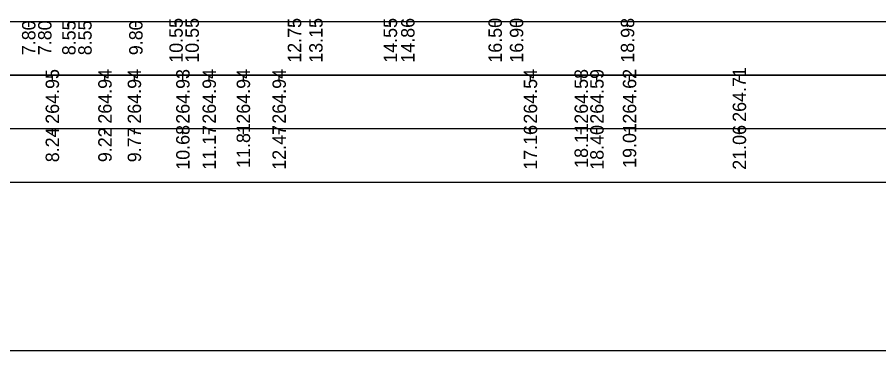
# Model space of a CAD drawing. Extents: x 6516023 to 6560129, y 5513077 to 5529206.
# Drawn here: x 6520325.07 to 6520341.15, y 5514484.66 to 5514490.89 of the extents above; entities that cross this region are included whole.
import ezdxf

# ---------------------------------------------------------------- set-up
doc = ezdxf.new("R2010")
doc.units = 0
for name, color, linetype in [('TOR_PRZEK_P-tabelka istniejace', 7, 'Continuous'), ('TOR_PRZEK_P-tabelka projektowane', 7, 'Continuous'), ('TOR_RAMKI-ramka+tabelka 1', 7, 'Continuous')]:
    doc.layers.add(name, color=color, linetype=linetype)

msp = doc.modelspace()

# ---------------------------------------------------------------- linework, layer by layer
at = {"layer": 'TOR_PRZEK_P-tabelka istniejace'}
for p, q in [((6520325.729, 5514489.706), (6520325.729, 5514489.806)), ((6520326.711, 5514489.706), (6520326.711, 5514489.806)), ((6520327.26, 5514489.706), (6520327.26, 5514489.806)), ((6520328.165, 5514489.706), (6520328.165, 5514489.806)), ((6520328.657, 5514489.706), (6520328.657, 5514489.806)), ((6520329.294, 5514489.706), (6520329.294, 5514489.806)), ((6520329.962, 5514489.706), (6520329.962, 5514489.806)), ((6520334.651, 5514489.706), (6520334.651, 5514489.806)), ((6520335.6, 5514489.706), (6520335.6, 5514489.806)), ((6520335.893, 5514489.706), (6520335.893, 5514489.806)), ((6520336.501, 5514489.706), (6520336.501, 5514489.806)), ((6520338.551, 5514489.706), (6520338.551, 5514489.806)), ((6520266.663, 5514488.806), (6520360.463, 5514488.806)), ((6520325.729, 5514488.706), (6520325.729, 5514488.806)), ((6520326.711, 5514488.706), (6520326.711, 5514488.806)), ((6520327.26, 5514488.706), (6520327.26, 5514488.806)), ((6520328.165, 5514488.706), (6520328.165, 5514488.806)), ((6520328.657, 5514488.706), (6520328.657, 5514488.806)), ((6520329.294, 5514488.706), (6520329.294, 5514488.806)), ((6520329.962, 5514488.706), (6520329.962, 5514488.806)), ((6520334.651, 5514488.706), (6520334.651, 5514488.806)), ((6520335.6, 5514488.706), (6520335.6, 5514488.806)), ((6520335.893, 5514488.706), (6520335.893, 5514488.806)), ((6520336.501, 5514488.706), (6520336.501, 5514488.806)), ((6520338.551, 5514488.706), (6520338.551, 5514488.806))]:
    msp.add_line(p, q, dxfattribs=at)
msp.add_lwpolyline([(6520266.663, 5514489.806), (6520266.663, 5514487.806), (6520360.463, 5514487.806), (6520360.463, 5514489.806)], close=True, dxfattribs=at)
at = {"layer": 'TOR_PRZEK_P-tabelka projektowane'}
for p, q in [((6520266.663, 5514490.806), (6520360.463, 5514490.806)), ((6520325.288, 5514490.706), (6520325.288, 5514490.806)), ((6520325.288, 5514490.706), (6520325.288, 5514490.806)), ((6520326.038, 5514490.706), (6520326.038, 5514490.806)), ((6520326.038, 5514490.706), (6520326.038, 5514490.806)), ((6520327.288, 5514490.706), (6520327.288, 5514490.806)), ((6520328.038, 5514490.706), (6520328.038, 5514490.806)), ((6520328.038, 5514490.706), (6520328.038, 5514490.806)), ((6520330.238, 5514490.706), (6520330.238, 5514490.806)), ((6520330.638, 5514490.706), (6520330.638, 5514490.806)), ((6520332.038, 5514490.706), (6520332.038, 5514490.806)), ((6520332.353, 5514490.706), (6520332.353, 5514490.806)), ((6520333.993, 5514490.706), (6520333.993, 5514490.806)), ((6520334.393, 5514490.706), (6520334.393, 5514490.806)), ((6520336.464, 5514490.706), (6520336.464, 5514490.806))]:
    msp.add_line(p, q, dxfattribs=at)
msp.add_lwpolyline([(6520266.663, 5514491.806), (6520266.663, 5514489.806), (6520360.463, 5514489.806), (6520360.463, 5514491.806)], close=True, dxfattribs=at)
at = {"layer": 'TOR_RAMKI-ramka+tabelka 1'}
msp.add_lwpolyline([(6520177.013, 5514513.156), (6520424.513, 5514513.156), (6520424.513, 5514484.656), (6520177.013, 5514484.656)], close=True, dxfattribs=at)

# ---------------------------------------------------------------- texts
at = {"layer": 'TOR_PRZEK_P-tabelka istniejace'}
for s, p in [('264.95', (6520325.854, 5514488.897)), ('264.94', (6520326.836, 5514488.899)), ('264.94', (6520327.385, 5514488.899)), ('264.93', (6520328.29, 5514488.898)), ('264.94', (6520328.782, 5514488.899)), ('264.94', (6520329.419, 5514488.899)), ('264.94', (6520330.087, 5514488.899)), ('264.54', (6520334.776, 5514488.899)), ('264.58', (6520335.725, 5514488.898)), ('264.59', (6520336.018, 5514488.898)), ('264.62', (6520336.626, 5514488.9)), ('264.71', (6520338.676, 5514488.933)), ('8.24', (6520325.854, 5514488.178)), ('9.22', (6520326.836, 5514488.18)), ('9.77', (6520327.385, 5514488.178)), ('10.68', (6520328.29, 5514488.038)), ('11.17', (6520328.782, 5514488.038)), ('11.81', (6520329.419, 5514488.073)), ('12.47', (6520330.087, 5514488.038)), ('17.16', (6520334.776, 5514488.038)), ('18.11', (6520335.725, 5514488.073)), ('18.40', (6520336.018, 5514488.038)), ('19.01', (6520336.626, 5514488.073)), ('21.06', (6520338.676, 5514488.038))]:
    msp.add_text(s, height=0.25, rotation=90, dxfattribs=at).set_placement(p)
at = {"layer": 'TOR_PRZEK_P-tabelka projektowane'}
for s, p in [('10.55', (6520328.163, 5514490.037)), ('10.55', (6520328.463, 5514490.037)), ('12.75', (6520330.373, 5514490.037)), ('13.15', (6520330.773, 5514490.037)), ('14.55', (6520332.163, 5514490.037)), ('14.86', (6520332.488, 5514490.038)), ('16.50', (6520334.118, 5514490.038)), ('16.90', (6520334.518, 5514490.038)), ('18.98', (6520336.589, 5514490.038)), ('7.80', (6520325.413, 5514490.178)), ('7.80', (6520325.713, 5514490.178)), ('8.55', (6520326.163, 5514490.177)), ('8.55', (6520326.463, 5514490.177)), ('9.80', (6520327.413, 5514490.178))]:
    msp.add_text(s, height=0.25, rotation=90, dxfattribs=at).set_placement(p)

doc.saveas('drawing.dxf')
